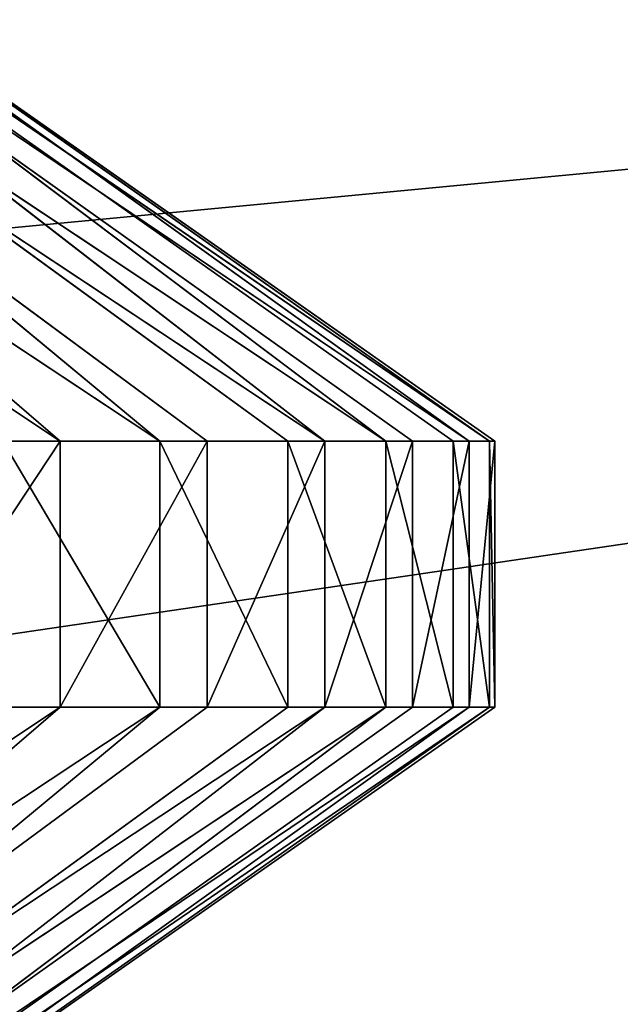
# Model space of a CAD drawing. Extents: x 323 to 497, y 0 to 111.
# Tile 360 of 656: x 356.981 to 357.197, y 88.465 to 88.819. Entities that reach past the tile are written whole.
import ezdxf

# ---------------------------------------------------------------- set-up
doc = ezdxf.new("R2010")
doc.units = 0
doc.header["$LTSCALE"] = 25.4
doc.layers.get('0').update_dxf_attribs({"color": 13, "linetype": 'CONTINUOUS'})

# ---------------------------------------------------------------- blocks, each defined once
blk = doc.blocks.new('MONO-II-7810-7841_STL_1')
at = {"color": 18}
for p, q in [((28.56082, 62.74966, 23.99346), (27.37006, 62.74966, 36.45549)), ((27.37006, 62.74966, 36.45549), (29.23114, 62.16243, 23.83427)), ((28.56082, 62.74966, 23.99346), (27.37006, 62.74966, 36.45549)), ((27.37006, 62.74966, 36.45549), (29.23114, 62.16243, 23.83427))]:
    blk.add_line(p, q, dxfattribs=at)
at = {"color": 250}
for p, q in [((27.71523, 26.79349, 33.69784), (27.71523, 26.932, 33.64141)), ((27.81072, 26.79349, 33.69784), (27.71523, 26.932, 33.64141)), ((27.71523, 26.79349, 33.69784), (27.71523, 26.932, 33.64141)), ((27.81072, 26.79349, 33.69784), (27.71523, 26.932, 33.64141)), ((27.81072, 26.79349, 33.69784), (27.81072, 26.932, 33.64141)), ((27.81072, 26.79349, 33.69784), (27.81072, 26.932, 33.64141)), ((27.71523, 26.79349, 33.69784), (27.44215, 26.54536, 33.36839)), ((27.71523, 26.79349, 33.69784), (27.44215, 26.54536, 33.36839)), ((27.71523, 26.79349, 33.69784), (27.44215, 26.77145, 33.28599)), ((27.71523, 26.79349, 33.69784), (27.44215, 26.77145, 33.28599)), ((27.71523, 26.65115, 33.74376), (27.71523, 26.79349, 33.69784)), ((27.81072, 26.65115, 33.74376), (27.71523, 26.79349, 33.69784)), ((27.71523, 26.65115, 33.74376), (27.71523, 26.79349, 33.69784)), ((27.81072, 26.65115, 33.74376), (27.71523, 26.79349, 33.69784)), ((27.81072, 26.79349, 33.69784), (27.71523, 26.79349, 33.69784)), ((27.81072, 26.79349, 33.69784), (27.71523, 26.79349, 33.69784)), ((27.81072, 26.65115, 33.74376), (27.81072, 26.79349, 33.69784)), ((27.81072, 26.79349, 33.69784), (28.0838, 26.77145, 33.28599)), ((27.81072, 26.79349, 33.69784), (28.0838, 26.77145, 33.28599)), ((27.81072, 26.79349, 33.69784), (28.0838, 26.54536, 33.36839)), ((27.81072, 26.65115, 33.74376), (27.81072, 26.79349, 33.69784)), ((27.81072, 26.79349, 33.69784), (28.0838, 26.54536, 33.36839)), ((27.71523, 26.65115, 33.74376), (27.44215, 26.54536, 33.36839)), ((27.71523, 26.65115, 33.74376), (27.44215, 26.54536, 33.36839)), ((27.71523, 26.50578, 33.77892), (27.71523, 26.65115, 33.74376)), ((27.81072, 26.50578, 33.77892), (27.71523, 26.65115, 33.74376)), ((27.71523, 26.50578, 33.77892), (27.71523, 26.65115, 33.74376)), ((27.81072, 26.50578, 33.77892), (27.71523, 26.65115, 33.74376)), ((27.81072, 26.65115, 33.74376), (27.71523, 26.65115, 33.74376)), ((27.81072, 26.65115, 33.74376), (27.71523, 26.65115, 33.74376)), ((27.81072, 26.50578, 33.77892), (27.81072, 26.65115, 33.74376)), ((27.81072, 26.65115, 33.74376), (28.0838, 26.54536, 33.36839)), ((27.81072, 26.65115, 33.74376), (28.0838, 26.54536, 33.36839)), ((27.81072, 26.50578, 33.77892), (27.81072, 26.65115, 33.74376)), ((27.71523, 26.50578, 33.77892), (27.44215, 26.54536, 33.36839)), ((27.71523, 26.50578, 33.77892), (27.44215, 26.54536, 33.36839)), ((27.81072, 26.50578, 33.77892), (28.0838, 26.54536, 33.36839)), ((27.81072, 26.50578, 33.77892), (28.0838, 26.54536, 33.36839)), ((27.71523, 26.50578, 33.77892), (27.44215, 26.30952, 33.41616)), ((27.71523, 26.50578, 33.77892), (27.44215, 26.30952, 33.41616)), ((27.71523, 26.35818, 33.80312), (27.71523, 26.50578, 33.77892)), ((27.81072, 26.35818, 33.80312), (27.71523, 26.50578, 33.77892)), ((27.71523, 26.35818, 33.80312), (27.71523, 26.50578, 33.77892)), ((27.81072, 26.35818, 33.80312), (27.71523, 26.50578, 33.77892)), ((27.81072, 26.50578, 33.77892), (27.71523, 26.50578, 33.77892)), ((27.81072, 26.50578, 33.77892), (27.71523, 26.50578, 33.77892)), ((27.81072, 26.35818, 33.80312), (27.81072, 26.50578, 33.77892)), ((27.81072, 26.50578, 33.77892), (28.0838, 26.30952, 33.41616)), ((27.81072, 26.35818, 33.80312), (27.81072, 26.50578, 33.77892)), ((27.81072, 26.50578, 33.77892), (28.0838, 26.30952, 33.41616)), ((27.71523, 26.35818, 33.80312), (27.44215, 26.30952, 33.41616)), ((27.71523, 26.35818, 33.80312), (27.44215, 26.30952, 33.41616)), ((27.71523, 26.20919, 33.81622), (27.71523, 26.35818, 33.80312)), ((27.81072, 26.20919, 33.81622), (27.71523, 26.35818, 33.80312)), ((27.71523, 26.20919, 33.81622), (27.71523, 26.35818, 33.80312)), ((27.81072, 26.20919, 33.81622), (27.71523, 26.35818, 33.80312)), ((27.81072, 26.35818, 33.80312), (27.71523, 26.35818, 33.80312)), ((27.81072, 26.35818, 33.80312), (27.71523, 26.35818, 33.80312)), ((27.81072, 26.20919, 33.81622), (27.81072, 26.35818, 33.80312)), ((27.81072, 26.35818, 33.80312), (28.0838, 26.30952, 33.41616)), ((27.81072, 26.35818, 33.80312), (28.0838, 26.30952, 33.41616)), ((27.81072, 26.20919, 33.81622), (27.81072, 26.35818, 33.80312)), ((27.71523, 26.20919, 33.81622), (27.44215, 26.30952, 33.41616)), ((27.71523, 26.20919, 33.81622), (27.44215, 26.30952, 33.41616)), ((27.81072, 26.20919, 33.81622), (28.0838, 26.30952, 33.41616)), ((27.81072, 26.20919, 33.81622), (28.0838, 26.30952, 33.41616)), ((27.71523, 26.20919, 33.81622), (27.44215, 26.06919, 33.42826)), ((27.71523, 26.20919, 33.81622), (27.44215, 26.06919, 33.42826)), ((27.71523, 26.05964, 33.81815), (27.71523, 26.20919, 33.81622)), ((27.81072, 26.05964, 33.81815), (27.71523, 26.20919, 33.81622)), ((27.71523, 26.05964, 33.81815), (27.71523, 26.20919, 33.81622)), ((27.81072, 26.05964, 33.81815), (27.71523, 26.20919, 33.81622)), ((27.81072, 26.20919, 33.81622), (27.71523, 26.20919, 33.81622)), ((27.81072, 26.20919, 33.81622), (27.71523, 26.20919, 33.81622)), ((27.81072, 26.05964, 33.81815), (27.81072, 26.20919, 33.81622)), ((27.81072, 26.20919, 33.81622), (28.0838, 26.06919, 33.42826)), ((27.81072, 26.05964, 33.81815), (27.81072, 26.20919, 33.81622)), ((27.81072, 26.20919, 33.81622), (28.0838, 26.06919, 33.42826)), ((27.71523, 25.91036, 33.80889), (27.44215, 26.06919, 33.42826)), ((27.71523, 26.05964, 33.81815), (27.44215, 26.06919, 33.42826)), ((27.71523, 25.91036, 33.80889), (27.44215, 26.06919, 33.42826)), ((27.71523, 26.05964, 33.81815), (27.44215, 26.06919, 33.42826)), ((27.81072, 26.05964, 33.81815), (28.0838, 26.06919, 33.42826)), ((27.81072, 26.05964, 33.81815), (28.0838, 26.06919, 33.42826)), ((27.81072, 25.91036, 33.80889), (28.0838, 26.06919, 33.42826)), ((27.81072, 25.91036, 33.80889), (28.0838, 26.06919, 33.42826)), ((27.71523, 25.91036, 33.80889), (27.71523, 26.05964, 33.81815)), ((27.81072, 25.91036, 33.80889), (27.71523, 26.05964, 33.81815)), ((27.71523, 25.91036, 33.80889), (27.71523, 26.05964, 33.81815)), ((27.81072, 25.91036, 33.80889), (27.71523, 26.05964, 33.81815)), ((27.81072, 26.05964, 33.81815), (27.71523, 26.05964, 33.81815)), ((27.81072, 26.05964, 33.81815), (27.71523, 26.05964, 33.81815)), ((27.81072, 25.91036, 33.80889), (27.81072, 26.05964, 33.81815)), ((27.81072, 25.91036, 33.80889), (27.81072, 26.05964, 33.81815)), ((27.71523, 25.91036, 33.80889), (27.44215, 25.82975, 33.40441)), ((27.71523, 25.91036, 33.80889), (27.44215, 25.82975, 33.40441)), ((27.71523, 25.76219, 33.78851), (27.71523, 25.91036, 33.80889)), ((27.81072, 25.76219, 33.78851), (27.71523, 25.91036, 33.80889)), ((27.71523, 25.76219, 33.78851), (27.71523, 25.91036, 33.80889)), ((27.81072, 25.76219, 33.78851), (27.71523, 25.91036, 33.80889)), ((27.81072, 25.91036, 33.80889), (27.71523, 25.91036, 33.80889)), ((27.81072, 25.91036, 33.80889), (27.71523, 25.91036, 33.80889)), ((27.81072, 25.76219, 33.78851), (27.81072, 25.91036, 33.80889)), ((27.81072, 25.91036, 33.80889), (28.0838, 25.82975, 33.40441)), ((27.81072, 25.76219, 33.78851), (27.81072, 25.91036, 33.80889)), ((27.81072, 25.91036, 33.80889), (28.0838, 25.82975, 33.40441)), ((27.71523, 25.61596, 33.75711), (27.44215, 25.82975, 33.40441)), ((27.71523, 25.76219, 33.78851), (27.44215, 25.82975, 33.40441)), ((27.71523, 25.61596, 33.75711), (27.44215, 25.82975, 33.40441)), ((27.71523, 25.76219, 33.78851), (27.44215, 25.82975, 33.40441)), ((27.81072, 25.76219, 33.78851), (28.0838, 25.82975, 33.40441)), ((27.81072, 25.76219, 33.78851), (28.0838, 25.82975, 33.40441)), ((27.81072, 25.61596, 33.75711), (28.0838, 25.82975, 33.40441)), ((27.81072, 25.61596, 33.75711), (28.0838, 25.82975, 33.40441)), ((27.71523, 25.61596, 33.75711), (27.71523, 25.76219, 33.78851)), ((27.81072, 25.61596, 33.75711), (27.71523, 25.76219, 33.78851)), ((27.71523, 25.61596, 33.75711), (27.71523, 25.76219, 33.78851)), ((27.81072, 25.61596, 33.75711), (27.71523, 25.76219, 33.78851)), ((27.81072, 25.76219, 33.78851), (27.71523, 25.76219, 33.78851)), ((27.81072, 25.76219, 33.78851), (27.71523, 25.76219, 33.78851)), ((27.81072, 25.61596, 33.75711), (27.81072, 25.76219, 33.78851)), ((27.81072, 25.61596, 33.75711), (27.81072, 25.76219, 33.78851)), ((27.71523, 25.61596, 33.75711), (27.44215, 25.59653, 33.34513)), ((27.71523, 25.61596, 33.75711), (27.44215, 25.59653, 33.34513)), ((27.71523, 25.47248, 33.71487), (27.71523, 25.61596, 33.75711)), ((27.81072, 25.47248, 33.71487), (27.71523, 25.61596, 33.75711)), ((27.71523, 25.47248, 33.71487), (27.71523, 25.61596, 33.75711)), ((27.81072, 25.47248, 33.71487), (27.71523, 25.61596, 33.75711)), ((27.81072, 25.61596, 33.75711), (27.71523, 25.61596, 33.75711)), ((27.81072, 25.61596, 33.75711), (27.71523, 25.61596, 33.75711)), ((27.81072, 25.47248, 33.71487), (27.81072, 25.61596, 33.75711)), ((27.81072, 25.61596, 33.75711), (28.0838, 25.59653, 33.34513)), ((27.81072, 25.47248, 33.71487), (27.81072, 25.61596, 33.75711)), ((27.81072, 25.61596, 33.75711), (28.0838, 25.59653, 33.34513)), ((27.71523, 25.33256, 33.66203), (27.44215, 25.59653, 33.34513)), ((27.71523, 25.47248, 33.71487), (27.44215, 25.59653, 33.34513)), ((27.71523, 25.33256, 33.66203), (27.44215, 25.59653, 33.34513)), ((27.71523, 25.47248, 33.71487), (27.44215, 25.59653, 33.34513)), ((27.81072, 25.47248, 33.71487), (28.0838, 25.59653, 33.34513)), ((27.81072, 25.47248, 33.71487), (28.0838, 25.59653, 33.34513)), ((27.81072, 25.33256, 33.66203), (28.0838, 25.59653, 33.34513)), ((27.81072, 25.33256, 33.66203), (28.0838, 25.59653, 33.34513)), ((27.71523, 25.33256, 33.66203), (27.71523, 25.47248, 33.71487)), ((27.81072, 25.33256, 33.66203), (27.71523, 25.47248, 33.71487)), ((27.71523, 25.33256, 33.66203), (27.71523, 25.47248, 33.71487)), ((27.81072, 25.33256, 33.66203), (27.71523, 25.47248, 33.71487)), ((27.81072, 25.47248, 33.71487), (27.71523, 25.47248, 33.71487)), ((27.81072, 25.47248, 33.71487), (27.71523, 25.47248, 33.71487)), ((27.81072, 25.33256, 33.66203), (27.81072, 25.47248, 33.71487)), ((27.81072, 25.33256, 33.66203), (27.81072, 25.47248, 33.71487)), ((27.71523, 25.33256, 33.66203), (27.44215, 25.37476, 33.25175)), ((27.71523, 25.33256, 33.66203), (27.44215, 25.37476, 33.25175)), ((27.81072, 25.33256, 33.66203), (28.0838, 25.37476, 33.25175)), ((27.81072, 25.33256, 33.66203), (28.0838, 25.37476, 33.25175)), ((27.71523, 25.19699, 33.59888), (27.71523, 25.33256, 33.66203)), ((27.81072, 25.19699, 33.59888), (27.71523, 25.33256, 33.66203)), ((27.71523, 25.19699, 33.59888), (27.71523, 25.33256, 33.66203)), ((27.81072, 25.19699, 33.59888), (27.71523, 25.33256, 33.66203)), ((27.81072, 25.33256, 33.66203), (27.71523, 25.33256, 33.66203)), ((27.81072, 25.33256, 33.66203), (27.71523, 25.33256, 33.66203)), ((27.81072, 25.19699, 33.59888), (27.81072, 25.33256, 33.66203)), ((27.81072, 25.19699, 33.59888), (27.81072, 25.33256, 33.66203))]:
    blk.add_line(p, q, dxfattribs=at)
at = {"color": 7}
mesh = blk.add_polyface(dxfattribs=at)
corners = [(75.53263, 157.25012, 34.76959), (5.45256, 79.17375, 30.08985), (75.39596, 157.20102, 36.77305)]
mesh.append_faces([[corners[k] for k in face] for face in [(0, 1, 2)]], dxfattribs={"color": 7})
mesh = blk.add_polyface(dxfattribs=at)
corners = [(75.53263, 157.25012, 34.76959), (5.83444, 79.17375, 26.09331), (5.45256, 79.17375, 30.08985)]
mesh.append_faces([[corners[k] for k in face] for face in [(0, 1, 2)]], dxfattribs={"color": 7})
mesh = blk.add_polyface(dxfattribs=at)
corners = [(75.53263, 157.25012, 34.76959), (75.77783, 157.20102, 32.77651), (5.83444, 79.17375, 26.09331)]
mesh.append_faces([[corners[k] for k in face] for face in [(0, 1, 2)]], dxfattribs={"color": 7})
mesh = blk.add_polyface(dxfattribs=at)
corners = [(75.39596, 157.20102, 36.77305), (5.45256, 79.17375, 30.08985), (5.50718, 78.78259, 34.08512)]
mesh.append_faces([[corners[k] for k in face] for face in [(0, 1, 2)]], dxfattribs={"color": 7})
mesh = blk.add_polyface(dxfattribs=at)
corners = [(76.64225, 156.24637, 34.87562), (76.48848, 156.05205, 38.75367), (6.54508, 78.02478, 32.07048)]
mesh.append_faces([[corners[k] for k in face] for face in [(0, 1, 2)]], dxfattribs={"color": 7})
mesh = blk.add_polyface(dxfattribs=at)
corners = [(76.64225, 156.24637, 34.87562), (6.54508, 78.02478, 32.07048), (6.69885, 78.2191, 28.19242)]
mesh.append_faces([[corners[k] for k in face] for face in [(0, 1, 2)]], dxfattribs={"color": 7})
mesh = blk.add_polyface(dxfattribs=at)
corners = [(76.64225, 156.24637, 34.87562), (6.69885, 78.2191, 28.19242), (77.22566, 156.05205, 31.03861)]
mesh.append_faces([[corners[k] for k in face] for face in [(0, 1, 2)]], dxfattribs={"color": 7})
mesh = blk.add_polyface(dxfattribs=at)
corners = [(76.48848, 156.05205, 38.75367), (6.82439, 77.44614, 35.90295), (6.54508, 78.02478, 32.07048)]
mesh.append_faces([[corners[k] for k in face] for face in [(0, 1, 2)]], dxfattribs={"color": 7})
mesh = blk.add_polyface(dxfattribs=at)
corners = [(34.14344, 52.79096, 37.84668), (7.28828, 77.44234, 31.09245), (7.4386, 77.54994, 28.2631)]
mesh.append_faces([[corners[k] for k in face] for face in [(0, 1, 2)]], dxfattribs={"color": 7})
mesh = blk.add_polyface(dxfattribs=at)
corners = [(34.14344, 52.79096, 37.84668), (7.4386, 77.54994, 28.2631), (7.82681, 77.44234, 25.45649)]
mesh.append_faces([[corners[k] for k in face] for face in [(0, 1, 2)]], dxfattribs={"color": 7})
mesh = blk.add_polyface(dxfattribs=at)
corners = [(34.14344, 52.79096, 37.84668), (7.37778, 77.12095, 33.90813), (7.28828, 77.44234, 31.09245)]
mesh.append_faces([[corners[k] for k in face] for face in [(0, 1, 2)]], dxfattribs={"color": 7})
mesh = blk.add_polyface(dxfattribs=at)
corners = [(34.14344, 52.79096, 37.84668), (7.82681, 77.44234, 25.45649), (8.4479, 77.12095, 22.7087)]
mesh.append_faces([[corners[k] for k in face] for face in [(0, 1, 2)]], dxfattribs={"color": 7})
mesh = blk.add_polyface(dxfattribs=at)
corners = [(34.14344, 52.79096, 37.84668), (8.4479, 77.12095, 22.7087), (9.2939, 76.58989, 20.0551)]
mesh.append_faces([[corners[k] for k in face] for face in [(0, 1, 2)]], dxfattribs={"color": 7})
mesh = blk.add_polyface(dxfattribs=at)
corners = [(34.14344, 52.79096, 37.84668), (9.2939, 76.58989, 20.0551), (35.47509, 52.79096, 23.91015)]
mesh.append_faces([[corners[k] for k in face] for face in [(0, 1, 2)]], dxfattribs={"color": 7})
mesh = blk.add_polyface(dxfattribs=at)
corners = [(26.69556, 63.35337, 36.46613), (27.90055, 63.35337, 23.85527), (27.32187, 63.90812, 23.43468)]
mesh.append_faces([[corners[k] for k in face] for face in [(0, 1, 2)]], dxfattribs={"color": 7})
mesh = blk.add_polyface(dxfattribs=at)
corners = [(26.69556, 63.35337, 36.46613), (27.37006, 62.74966, 36.45549), (28.56082, 62.74966, 23.99346)]
mesh.append_faces([[corners[k] for k in face] for face in [(0, 1, 2)]], dxfattribs={"color": 7})
mesh = blk.add_polyface(dxfattribs=at)
corners = [(26.69556, 63.35337, 36.46613), (28.56082, 62.74966, 23.99346), (27.90055, 63.35337, 23.85527)]
mesh.append_faces([[corners[k] for k in face] for face in [(0, 1, 2)]], dxfattribs={"color": 7})
mesh = blk.add_polyface(dxfattribs=at)
corners = [(27.37006, 62.74966, 36.45549), (29.23114, 62.16243, 23.83427), (28.56082, 62.74966, 23.99346)]
mesh.append_faces([[corners[k] for k in face] for face in [(0, 1, 2)]], dxfattribs={"color": 7})
mesh = blk.add_polyface(dxfattribs=at)
corners = [(34.10686, 56.57549, 38.03539), (29.23114, 62.16243, 23.83427), (27.37006, 62.74966, 36.45549)]
mesh.append_faces([[corners[k] for k in face] for face in [(0, 1, 2)]], dxfattribs={"color": 7})
mesh = blk.add_polyface(dxfattribs=at)
corners = [(26.25039, 41.60865, 171.81874), (33.92861, 41.60865, 34.69164), (33.55039, 41.60865, 31.81875)]
mesh.append_faces([[corners[k] for k in face] for face in [(0, 1, 2)]], dxfattribs={"color": 7})
mesh = blk.add_polyface(dxfattribs=at)
corners = [(26.25039, 41.60865, 171.81874), (33.55039, 41.60865, 31.81875), (26.25039, 41.60865, 1.81875)]
mesh.append_faces([[corners[k] for k in face] for face in [(0, 1, 2)]], dxfattribs={"color": 7})
mesh = blk.add_polyface(dxfattribs=at)
corners = [(26.25039, 40.80865, 171.81874), (26.25039, 40.80865, 1.81875), (33.55039, 40.80865, 31.81875)]
mesh.append_faces([[corners[k] for k in face] for face in [(0, 1, 2)]], dxfattribs={"color": 7})
mesh = blk.add_polyface(dxfattribs=at)
corners = [(26.25039, 40.80865, 171.81874), (33.55039, 40.80865, 31.81875), (33.92861, 40.80865, 34.69164)]
mesh.append_faces([[corners[k] for k in face] for face in [(0, 1, 2)]], dxfattribs={"color": 7})
mesh = blk.add_polyface(dxfattribs=at)
corners = [(27.71523, 26.932, 33.64141), (27.44215, 26.77145, 33.28599), (27.71523, 26.79349, 33.69784)]
mesh.append_faces([[corners[k] for k in face] for face in [(0, 1, 2)]], dxfattribs={"color": 7})
mesh = blk.add_polyface(dxfattribs=at)
corners = [(27.81072, 26.79349, 33.69784), (27.71523, 26.932, 33.64141), (27.71523, 26.79349, 33.69784)]
mesh.append_faces([[corners[k] for k in face] for face in [(0, 1, 2)]], dxfattribs={"color": 7})
mesh = blk.add_polyface(dxfattribs=at)
corners = [(27.81072, 26.932, 33.64141), (27.71523, 26.932, 33.64141), (27.81072, 26.79349, 33.69784)]
mesh.append_faces([[corners[k] for k in face] for face in [(0, 1, 2)]], dxfattribs={"color": 7})
mesh = blk.add_polyface(dxfattribs=at)
corners = [(27.81072, 26.932, 33.64141), (27.81072, 26.79349, 33.69784), (28.0838, 26.77145, 33.28599)]
mesh.append_faces([[corners[k] for k in face] for face in [(0, 1, 2)]], dxfattribs={"color": 7})
mesh = blk.add_polyface(dxfattribs=at)
corners = [(27.71523, 26.79349, 33.69784), (27.44215, 26.54536, 33.36839), (27.71523, 26.65115, 33.74376)]
mesh.append_faces([[corners[k] for k in face] for face in [(0, 1, 2)]], dxfattribs={"color": 7})
mesh = blk.add_polyface(dxfattribs=at)
corners = [(27.71523, 26.79349, 33.69784), (27.44215, 26.77145, 33.28599), (27.44215, 26.54536, 33.36839)]
mesh.append_faces([[corners[k] for k in face] for face in [(0, 1, 2)]], dxfattribs={"color": 7})
mesh = blk.add_polyface(dxfattribs=at)
corners = [(27.81072, 26.65115, 33.74376), (27.71523, 26.79349, 33.69784), (27.71523, 26.65115, 33.74376)]
mesh.append_faces([[corners[k] for k in face] for face in [(0, 1, 2)]], dxfattribs={"color": 7})
mesh = blk.add_polyface(dxfattribs=at)
corners = [(27.81072, 26.79349, 33.69784), (27.71523, 26.79349, 33.69784), (27.81072, 26.65115, 33.74376)]
mesh.append_faces([[corners[k] for k in face] for face in [(0, 1, 2)]], dxfattribs={"color": 7})
mesh = blk.add_polyface(dxfattribs=at)
corners = [(27.81072, 26.79349, 33.69784), (28.0838, 26.54536, 33.36839), (28.0838, 26.77145, 33.28599)]
mesh.append_faces([[corners[k] for k in face] for face in [(0, 1, 2)]], dxfattribs={"color": 7})
mesh = blk.add_polyface(dxfattribs=at)
corners = [(27.81072, 26.79349, 33.69784), (27.81072, 26.65115, 33.74376), (28.0838, 26.54536, 33.36839)]
mesh.append_faces([[corners[k] for k in face] for face in [(0, 1, 2)]], dxfattribs={"color": 7})
mesh = blk.add_polyface(dxfattribs=at)
corners = [(27.71523, 26.65115, 33.74376), (27.44215, 26.54536, 33.36839), (27.71523, 26.50578, 33.77892)]
mesh.append_faces([[corners[k] for k in face] for face in [(0, 1, 2)]], dxfattribs={"color": 7})
mesh = blk.add_polyface(dxfattribs=at)
corners = [(27.81072, 26.50578, 33.77892), (27.71523, 26.65115, 33.74376), (27.71523, 26.50578, 33.77892)]
mesh.append_faces([[corners[k] for k in face] for face in [(0, 1, 2)]], dxfattribs={"color": 7})
mesh = blk.add_polyface(dxfattribs=at)
corners = [(27.81072, 26.65115, 33.74376), (27.71523, 26.65115, 33.74376), (27.81072, 26.50578, 33.77892)]
mesh.append_faces([[corners[k] for k in face] for face in [(0, 1, 2)]], dxfattribs={"color": 7})
mesh = blk.add_polyface(dxfattribs=at)
corners = [(27.81072, 26.65115, 33.74376), (27.81072, 26.50578, 33.77892), (28.0838, 26.54536, 33.36839)]
mesh.append_faces([[corners[k] for k in face] for face in [(0, 1, 2)]], dxfattribs={"color": 7})
mesh = blk.add_polyface(dxfattribs=at)
corners = [(27.44215, 26.54536, 33.36839), (27.44215, 26.30952, 33.41616), (27.71523, 26.50578, 33.77892)]
mesh.append_faces([[corners[k] for k in face] for face in [(0, 1, 2)]], dxfattribs={"color": 7})
mesh = blk.add_polyface(dxfattribs=at)
corners = [(28.0838, 26.54536, 33.36839), (27.81072, 26.50578, 33.77892), (28.0838, 26.30952, 33.41616)]
mesh.append_faces([[corners[k] for k in face] for face in [(0, 1, 2)]], dxfattribs={"color": 7})
mesh = blk.add_polyface(dxfattribs=at)
corners = [(27.71523, 26.50578, 33.77892), (27.44215, 26.30952, 33.41616), (27.71523, 26.35818, 33.80312)]
mesh.append_faces([[corners[k] for k in face] for face in [(0, 1, 2)]], dxfattribs={"color": 7})
mesh = blk.add_polyface(dxfattribs=at)
corners = [(27.81072, 26.35818, 33.80312), (27.71523, 26.50578, 33.77892), (27.71523, 26.35818, 33.80312)]
mesh.append_faces([[corners[k] for k in face] for face in [(0, 1, 2)]], dxfattribs={"color": 7})
mesh = blk.add_polyface(dxfattribs=at)
corners = [(27.81072, 26.50578, 33.77892), (27.71523, 26.50578, 33.77892), (27.81072, 26.35818, 33.80312)]
mesh.append_faces([[corners[k] for k in face] for face in [(0, 1, 2)]], dxfattribs={"color": 7})
mesh = blk.add_polyface(dxfattribs=at)
corners = [(27.81072, 26.50578, 33.77892), (27.81072, 26.35818, 33.80312), (28.0838, 26.30952, 33.41616)]
mesh.append_faces([[corners[k] for k in face] for face in [(0, 1, 2)]], dxfattribs={"color": 7})
mesh = blk.add_polyface(dxfattribs=at)
corners = [(27.71523, 26.35818, 33.80312), (27.44215, 26.30952, 33.41616), (27.71523, 26.20919, 33.81622)]
mesh.append_faces([[corners[k] for k in face] for face in [(0, 1, 2)]], dxfattribs={"color": 7})
mesh = blk.add_polyface(dxfattribs=at)
corners = [(27.81072, 26.20919, 33.81622), (27.71523, 26.35818, 33.80312), (27.71523, 26.20919, 33.81622)]
mesh.append_faces([[corners[k] for k in face] for face in [(0, 1, 2)]], dxfattribs={"color": 7})
mesh = blk.add_polyface(dxfattribs=at)
corners = [(27.81072, 26.35818, 33.80312), (27.71523, 26.35818, 33.80312), (27.81072, 26.20919, 33.81622)]
mesh.append_faces([[corners[k] for k in face] for face in [(0, 1, 2)]], dxfattribs={"color": 7})
mesh = blk.add_polyface(dxfattribs=at)
corners = [(27.81072, 26.35818, 33.80312), (27.81072, 26.20919, 33.81622), (28.0838, 26.30952, 33.41616)]
mesh.append_faces([[corners[k] for k in face] for face in [(0, 1, 2)]], dxfattribs={"color": 7})
mesh = blk.add_polyface(dxfattribs=at)
corners = [(27.44215, 26.30952, 33.41616), (27.44215, 26.06919, 33.42826), (27.71523, 26.20919, 33.81622)]
mesh.append_faces([[corners[k] for k in face] for face in [(0, 1, 2)]], dxfattribs={"color": 7})
mesh = blk.add_polyface(dxfattribs=at)
corners = [(28.0838, 26.30952, 33.41616), (27.81072, 26.20919, 33.81622), (28.0838, 26.06919, 33.42826)]
mesh.append_faces([[corners[k] for k in face] for face in [(0, 1, 2)]], dxfattribs={"color": 7})
mesh = blk.add_polyface(dxfattribs=at)
corners = [(27.71523, 26.20919, 33.81622), (27.44215, 26.06919, 33.42826), (27.71523, 26.05964, 33.81815)]
mesh.append_faces([[corners[k] for k in face] for face in [(0, 1, 2)]], dxfattribs={"color": 7})
mesh = blk.add_polyface(dxfattribs=at)
corners = [(27.81072, 26.05964, 33.81815), (27.71523, 26.20919, 33.81622), (27.71523, 26.05964, 33.81815)]
mesh.append_faces([[corners[k] for k in face] for face in [(0, 1, 2)]], dxfattribs={"color": 7})
mesh = blk.add_polyface(dxfattribs=at)
corners = [(27.81072, 26.20919, 33.81622), (27.71523, 26.20919, 33.81622), (27.81072, 26.05964, 33.81815)]
mesh.append_faces([[corners[k] for k in face] for face in [(0, 1, 2)]], dxfattribs={"color": 7})
mesh = blk.add_polyface(dxfattribs=at)
corners = [(27.81072, 26.20919, 33.81622), (27.81072, 26.05964, 33.81815), (28.0838, 26.06919, 33.42826)]
mesh.append_faces([[corners[k] for k in face] for face in [(0, 1, 2)]], dxfattribs={"color": 7})
mesh = blk.add_polyface(dxfattribs=at)
corners = [(27.44215, 26.06919, 33.42826), (27.44215, 25.82975, 33.40441), (27.71523, 25.91036, 33.80889)]
mesh.append_faces([[corners[k] for k in face] for face in [(0, 1, 2)]], dxfattribs={"color": 7})
mesh = blk.add_polyface(dxfattribs=at)
corners = [(27.44215, 26.06919, 33.42826), (27.71523, 25.91036, 33.80889), (27.71523, 26.05964, 33.81815)]
mesh.append_faces([[corners[k] for k in face] for face in [(0, 1, 2)]], dxfattribs={"color": 7})
mesh = blk.add_polyface(dxfattribs=at)
corners = [(28.0838, 26.06919, 33.42826), (27.81072, 26.05964, 33.81815), (27.81072, 25.91036, 33.80889)]
mesh.append_faces([[corners[k] for k in face] for face in [(0, 1, 2)]], dxfattribs={"color": 7})
mesh = blk.add_polyface(dxfattribs=at)
corners = [(28.0838, 26.06919, 33.42826), (27.81072, 25.91036, 33.80889), (28.0838, 25.82975, 33.40441)]
mesh.append_faces([[corners[k] for k in face] for face in [(0, 1, 2)]], dxfattribs={"color": 7})
mesh = blk.add_polyface(dxfattribs=at)
corners = [(27.81072, 25.91036, 33.80889), (27.71523, 26.05964, 33.81815), (27.71523, 25.91036, 33.80889)]
mesh.append_faces([[corners[k] for k in face] for face in [(0, 1, 2)]], dxfattribs={"color": 7})
mesh = blk.add_polyface(dxfattribs=at)
corners = [(27.81072, 26.05964, 33.81815), (27.71523, 26.05964, 33.81815), (27.81072, 25.91036, 33.80889)]
mesh.append_faces([[corners[k] for k in face] for face in [(0, 1, 2)]], dxfattribs={"color": 7})
mesh = blk.add_polyface(dxfattribs=at)
corners = [(27.71523, 25.91036, 33.80889), (27.44215, 25.82975, 33.40441), (27.71523, 25.76219, 33.78851)]
mesh.append_faces([[corners[k] for k in face] for face in [(0, 1, 2)]], dxfattribs={"color": 7})
mesh = blk.add_polyface(dxfattribs=at)
corners = [(27.81072, 25.76219, 33.78851), (27.71523, 25.91036, 33.80889), (27.71523, 25.76219, 33.78851)]
mesh.append_faces([[corners[k] for k in face] for face in [(0, 1, 2)]], dxfattribs={"color": 7})
mesh = blk.add_polyface(dxfattribs=at)
corners = [(27.81072, 25.91036, 33.80889), (27.71523, 25.91036, 33.80889), (27.81072, 25.76219, 33.78851)]
mesh.append_faces([[corners[k] for k in face] for face in [(0, 1, 2)]], dxfattribs={"color": 7})
mesh = blk.add_polyface(dxfattribs=at)
corners = [(27.81072, 25.91036, 33.80889), (27.81072, 25.76219, 33.78851), (28.0838, 25.82975, 33.40441)]
mesh.append_faces([[corners[k] for k in face] for face in [(0, 1, 2)]], dxfattribs={"color": 7})
mesh = blk.add_polyface(dxfattribs=at)
corners = [(27.44215, 25.82975, 33.40441), (27.44215, 25.59653, 33.34513), (27.71523, 25.61596, 33.75711)]
mesh.append_faces([[corners[k] for k in face] for face in [(0, 1, 2)]], dxfattribs={"color": 7})
mesh = blk.add_polyface(dxfattribs=at)
corners = [(27.44215, 25.82975, 33.40441), (27.71523, 25.61596, 33.75711), (27.71523, 25.76219, 33.78851)]
mesh.append_faces([[corners[k] for k in face] for face in [(0, 1, 2)]], dxfattribs={"color": 7})
mesh = blk.add_polyface(dxfattribs=at)
corners = [(28.0838, 25.82975, 33.40441), (27.81072, 25.76219, 33.78851), (27.81072, 25.61596, 33.75711)]
mesh.append_faces([[corners[k] for k in face] for face in [(0, 1, 2)]], dxfattribs={"color": 7})
mesh = blk.add_polyface(dxfattribs=at)
corners = [(28.0838, 25.82975, 33.40441), (27.81072, 25.61596, 33.75711), (28.0838, 25.59653, 33.34513)]
mesh.append_faces([[corners[k] for k in face] for face in [(0, 1, 2)]], dxfattribs={"color": 7})
mesh = blk.add_polyface(dxfattribs=at)
corners = [(27.81072, 25.61596, 33.75711), (27.71523, 25.76219, 33.78851), (27.71523, 25.61596, 33.75711)]
mesh.append_faces([[corners[k] for k in face] for face in [(0, 1, 2)]], dxfattribs={"color": 7})
mesh = blk.add_polyface(dxfattribs=at)
corners = [(27.81072, 25.76219, 33.78851), (27.71523, 25.76219, 33.78851), (27.81072, 25.61596, 33.75711)]
mesh.append_faces([[corners[k] for k in face] for face in [(0, 1, 2)]], dxfattribs={"color": 7})
mesh = blk.add_polyface(dxfattribs=at)
corners = [(27.71523, 25.61596, 33.75711), (27.44215, 25.59653, 33.34513), (27.71523, 25.47248, 33.71487)]
mesh.append_faces([[corners[k] for k in face] for face in [(0, 1, 2)]], dxfattribs={"color": 7})
mesh = blk.add_polyface(dxfattribs=at)
corners = [(27.81072, 25.47248, 33.71487), (27.71523, 25.61596, 33.75711), (27.71523, 25.47248, 33.71487)]
mesh.append_faces([[corners[k] for k in face] for face in [(0, 1, 2)]], dxfattribs={"color": 7})
mesh = blk.add_polyface(dxfattribs=at)
corners = [(27.81072, 25.61596, 33.75711), (27.71523, 25.61596, 33.75711), (27.81072, 25.47248, 33.71487)]
mesh.append_faces([[corners[k] for k in face] for face in [(0, 1, 2)]], dxfattribs={"color": 7})
mesh = blk.add_polyface(dxfattribs=at)
corners = [(27.81072, 25.61596, 33.75711), (27.81072, 25.47248, 33.71487), (28.0838, 25.59653, 33.34513)]
mesh.append_faces([[corners[k] for k in face] for face in [(0, 1, 2)]], dxfattribs={"color": 7})
mesh = blk.add_polyface(dxfattribs=at)
corners = [(27.44215, 25.59653, 33.34513), (27.44215, 25.37476, 33.25175), (27.71523, 25.33256, 33.66203)]
mesh.append_faces([[corners[k] for k in face] for face in [(0, 1, 2)]], dxfattribs={"color": 7})
mesh = blk.add_polyface(dxfattribs=at)
corners = [(27.44215, 25.59653, 33.34513), (27.71523, 25.33256, 33.66203), (27.71523, 25.47248, 33.71487)]
mesh.append_faces([[corners[k] for k in face] for face in [(0, 1, 2)]], dxfattribs={"color": 7})
mesh = blk.add_polyface(dxfattribs=at)
corners = [(28.0838, 25.59653, 33.34513), (27.81072, 25.47248, 33.71487), (27.81072, 25.33256, 33.66203)]
mesh.append_faces([[corners[k] for k in face] for face in [(0, 1, 2)]], dxfattribs={"color": 7})
mesh = blk.add_polyface(dxfattribs=at)
corners = [(28.0838, 25.59653, 33.34513), (27.81072, 25.33256, 33.66203), (28.0838, 25.37476, 33.25175)]
mesh.append_faces([[corners[k] for k in face] for face in [(0, 1, 2)]], dxfattribs={"color": 7})
mesh = blk.add_polyface(dxfattribs=at)
corners = [(27.81072, 25.33256, 33.66203), (27.71523, 25.47248, 33.71487), (27.71523, 25.33256, 33.66203)]
mesh.append_faces([[corners[k] for k in face] for face in [(0, 1, 2)]], dxfattribs={"color": 7})
mesh = blk.add_polyface(dxfattribs=at)
corners = [(27.81072, 25.47248, 33.71487), (27.71523, 25.47248, 33.71487), (27.81072, 25.33256, 33.66203)]
mesh.append_faces([[corners[k] for k in face] for face in [(0, 1, 2)]], dxfattribs={"color": 7})
mesh = blk.add_polyface(dxfattribs=at)
corners = [(27.44215, 25.37476, 33.25175), (27.71523, 25.19699, 33.59888), (27.71523, 25.33256, 33.66203)]
mesh.append_faces([[corners[k] for k in face] for face in [(0, 1, 2)]], dxfattribs={"color": 7})
mesh = blk.add_polyface(dxfattribs=at)
corners = [(28.0838, 25.37476, 33.25175), (27.81072, 25.33256, 33.66203), (27.81072, 25.19699, 33.59888)]
mesh.append_faces([[corners[k] for k in face] for face in [(0, 1, 2)]], dxfattribs={"color": 7})
mesh = blk.add_polyface(dxfattribs=at)
corners = [(27.81072, 25.19699, 33.59888), (27.71523, 25.33256, 33.66203), (27.71523, 25.19699, 33.59888)]
mesh.append_faces([[corners[k] for k in face] for face in [(0, 1, 2)]], dxfattribs={"color": 7})
mesh = blk.add_polyface(dxfattribs=at)
corners = [(27.81072, 25.33256, 33.66203), (27.71523, 25.33256, 33.66203), (27.81072, 25.19699, 33.59888)]
mesh.append_faces([[corners[k] for k in face] for face in [(0, 1, 2)]], dxfattribs={"color": 7})

msp = doc.modelspace()

# ---------------------------------------------------------------- block references
at = {"color": 0, "extrusion": (1, -3.88578e-16, -6.10623e-16), "rotation": 180}
msp.add_blockref('MONO-II-7810-7841_STL_1', (116.38281, 159.93524, 323.33388), dxfattribs=at)

doc.saveas('drawing.dxf')
